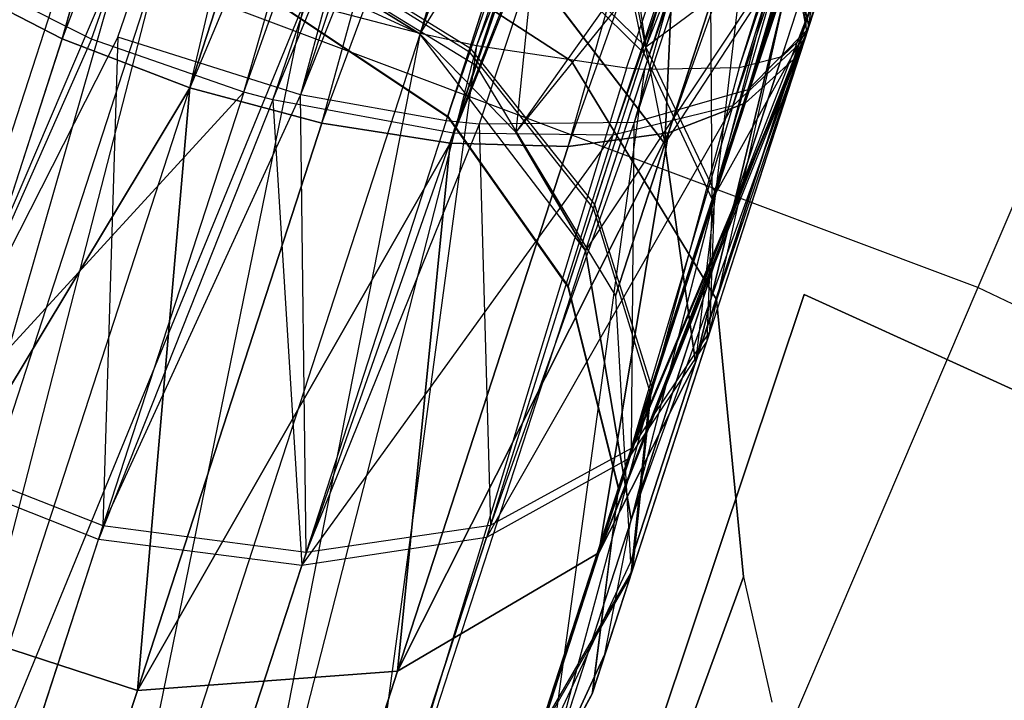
# Model space of a CAD drawing. Extents: x 0.3 to 7.1, y -3.38 to 3.38.
# Tile 478 of 604: x 4.15 to 4.33, y 1.39 to 1.51. Entities that reach past the tile are written whole.
import ezdxf

# ---------------------------------------------------------------- set-up
doc = ezdxf.new("R2010")
doc.units = 0
doc.header["$LTSCALE"] = 2.54
doc.layers.get('0').update_dxf_attribs({"linetype": 'CONTINUOUS'})

# ---------------------------------------------------------------- blocks, each defined once
blk = doc.blocks.new('SINGLES_AVVSTL_STL')
at = {"color": 0}
for p, q in [((4.2881, 1.50014, 20.53625), (4.4652, 2.06385, 20.84582)), ((4.2881, 1.50014, 20.53625), (4.4652, 2.06385, 20.84582)), ((4.29038, 1.5048, 20.16352), (4.4652, 2.06385, 19.84305)), ((4.29038, 1.5048, 20.16352), (4.4652, 2.06385, 19.84305)), ((4.29038, 1.5048, 20.52535), (4.4652, 2.06385, 20.84582)), ((4.29038, 1.5048, 20.52535), (4.4652, 2.06385, 20.84582)), ((4.29069, 1.50588, 54.54262), (4.45857, 2.03955, 54.23493)), ((4.29069, 1.50588, 54.54262), (4.45857, 2.03955, 54.23493)), ((4.15973, 1.50373, 20.07569), (4.30838, 2.03419, 19.74558)), ((4.15973, 1.50373, 20.07569), (4.30838, 2.03419, 19.74558)), ((4.30838, 2.03419, 20.94329), (4.15973, 1.50373, 20.61318)), ((4.30838, 2.03419, 20.94329), (4.15973, 1.50373, 20.61318)), ((4.18211, 1.49516, 20.07306), (4.30838, 2.03419, 19.74558)), ((4.18211, 1.49516, 20.07306), (4.30838, 2.03419, 19.74558)), ((4.26607, 1.48724, 20.57673), (4.46161, 2.03413, 20.88316)), ((4.26607, 1.48724, 20.57673), (4.46161, 2.03413, 20.88316)), ((4.27953, 1.49243, 20.13144), (4.46161, 2.03413, 19.8057)), ((4.27953, 1.49243, 20.13144), (4.46161, 2.03413, 19.8057)), ((4.27953, 1.49243, 20.55742), (4.46161, 2.03413, 20.88316)), ((4.27953, 1.49243, 20.55742), (4.46161, 2.03413, 20.88316)), ((4.2881, 1.50014, 20.15262), (4.46161, 2.03413, 19.8057)), ((4.2881, 1.50014, 20.15262), (4.46161, 2.03413, 19.8057)), ((4.2881, 1.50014, 20.53625), (4.46161, 2.03413, 20.88316)), ((4.2881, 1.50014, 20.53625), (4.46161, 2.03413, 20.88316)), ((4.29038, 1.5048, 20.16352), (4.46161, 2.03413, 19.8057)), ((4.29038, 1.5048, 20.16352), (4.46161, 2.03413, 19.8057)), ((4.45714, 2.0278, 55.27783), (4.28003, 1.49478, 54.94406)), ((4.45714, 2.0278, 55.27783), (4.28003, 1.49478, 54.94406)), ((4.45306, 2.0226, 61.13322), (4.29038, 1.5048, 61.42473)), ((4.45306, 2.0226, 61.13322), (4.29038, 1.5048, 61.42473)), ((4.29038, 1.5048, 54.54008), (4.45755, 2.01928, 54.2095)), ((4.29038, 1.5048, 54.54008), (4.45755, 2.01928, 54.2095)), ((4.29069, 1.50588, 54.54262), (4.45755, 2.01928, 54.2095)), ((4.29069, 1.50588, 54.54262), (4.45755, 2.01928, 54.2095)), ((4.16949, 1.50404, 55.00151), (4.34303, 2.01593, 55.337)), ((4.16949, 1.50404, 55.00151), (4.34303, 2.01593, 55.337)), ((4.34303, 2.01593, 55.337), (4.2015, 1.49393, 55.00088)), ((4.34303, 2.01593, 55.337), (4.2015, 1.49393, 55.00088)), ((4.44053, 2.01497, 55.29987), (4.28003, 1.49478, 54.94406)), ((4.44053, 2.01497, 55.29987), (4.28003, 1.49478, 54.94406)), ((4.35039, 2.01309, 20.95229), (4.15973, 1.50373, 20.61318)), ((4.35039, 2.01309, 20.95229), (4.15973, 1.50373, 20.61318)), ((4.35039, 2.01309, 19.73658), (4.18211, 1.49516, 20.07306)), ((4.35039, 2.01309, 19.73658), (4.18211, 1.49516, 20.07306)), ((4.18211, 1.49516, 20.61581), (4.35039, 2.01309, 20.95229)), ((4.18211, 1.49516, 20.61581), (4.35039, 2.01309, 20.95229)), ((4.20525, 1.48894, 20.07569), (4.35039, 2.01309, 19.73658)), ((4.20525, 1.48894, 20.07569), (4.35039, 2.01309, 19.73658)), ((4.22781, 1.48544, 20.60545), (4.43691, 2.01306, 20.91834)), ((4.22781, 1.48544, 20.60545), (4.43691, 2.01306, 20.91834)), ((4.24849, 1.48487, 20.09581), (4.43691, 2.01306, 19.77053)), ((4.24849, 1.48487, 20.09581), (4.43691, 2.01306, 19.77053)), ((4.24849, 1.48487, 20.59306), (4.43691, 2.01306, 20.91834)), ((4.24849, 1.48487, 20.59306), (4.43691, 2.01306, 20.91834)), ((4.26607, 1.48724, 20.11213), (4.43691, 2.01306, 19.77053)), ((4.26607, 1.48724, 20.11213), (4.43691, 2.01306, 19.77053)), ((4.43691, 2.01306, 20.91834), (4.26607, 1.48724, 20.57673)), ((4.43691, 2.01306, 20.91834), (4.26607, 1.48724, 20.57673)), ((4.27953, 1.49243, 20.13144), (4.43691, 2.01306, 19.77053)), ((4.27953, 1.49243, 20.13144), (4.43691, 2.01306, 19.77053)), ((4.43188, 2.01124, 55.30776), (4.26007, 1.48906, 54.97045)), ((4.43188, 2.01124, 55.30776), (4.26007, 1.48906, 54.97045)), ((4.43188, 2.01124, 55.30776), (4.28003, 1.49478, 54.94406)), ((4.43188, 2.01124, 55.30776), (4.28003, 1.49478, 54.94406)), ((4.3732, 2.00772, 55.33508), (4.2015, 1.49393, 55.00088)), ((4.3732, 2.00772, 55.33508), (4.2015, 1.49393, 55.00088)), ((4.40523, 2.00596, 55.32462), (4.2015, 1.49393, 55.00088)), ((4.40523, 2.00596, 55.32462), (4.2015, 1.49393, 55.00088)), ((4.22708, 1.48933, 54.99293), (4.40523, 2.00596, 55.32462)), ((4.22708, 1.48933, 54.99293), (4.40523, 2.00596, 55.32462)), ((4.40523, 2.00596, 55.32462), (4.23287, 1.48875, 54.99012)), ((4.40523, 2.00596, 55.32462), (4.23287, 1.48875, 54.99012)), ((4.40523, 2.00596, 55.32462), (4.26007, 1.48906, 54.97045)), ((4.40523, 2.00596, 55.32462), (4.26007, 1.48906, 54.97045)), ((4.45007, 2.00605, 54.19018), (4.27738, 1.49197, 54.50336)), ((4.45007, 2.00605, 54.19018), (4.27738, 1.49197, 54.50336)), ((4.29, 1.50375, 54.53752), (4.45007, 2.00605, 54.19018)), ((4.29, 1.50375, 54.53752), (4.45007, 2.00605, 54.19018)), ((4.29038, 1.5048, 54.54008), (4.45007, 2.00605, 54.19018)), ((4.29038, 1.5048, 54.54008), (4.45007, 2.00605, 54.19018)), ((4.39678, 2.00547, 20.94329), (4.18211, 1.49516, 20.61581)), ((4.39678, 2.00547, 20.94329), (4.18211, 1.49516, 20.61581)), ((4.20525, 1.48894, 20.07569), (4.39678, 2.00547, 19.74558)), ((4.20525, 1.48894, 20.07569), (4.39678, 2.00547, 19.74558)), ((4.20525, 1.48894, 20.61318), (4.39678, 2.00547, 20.94329)), ((4.20525, 1.48894, 20.61318), (4.39678, 2.00547, 20.94329)), ((4.22781, 1.48544, 20.08342), (4.39678, 2.00547, 19.74558)), ((4.22781, 1.48544, 20.08342), (4.39678, 2.00547, 19.74558)), ((4.22781, 1.48544, 20.60545), (4.39678, 2.00547, 20.94329)), ((4.22781, 1.48544, 20.60545), (4.39678, 2.00547, 20.94329)), ((4.24849, 1.48487, 20.09581), (4.39678, 2.00547, 19.74558)), ((4.24849, 1.48487, 20.09581), (4.39678, 2.00547, 19.74558)), ((4.29038, 1.5048, 61.42473), (4.4521, 2.0025, 61.10764)), ((4.29038, 1.5048, 61.42473), (4.4521, 2.0025, 61.10764)), ((4.16484, 1.50368, 54.45034), (4.33614, 1.99474, 54.13054)), ((4.16484, 1.50368, 54.45034), (4.33614, 1.99474, 54.13054)), ((4.19156, 1.4944, 54.44905), (4.33614, 1.99474, 54.13054)), ((4.19156, 1.4944, 54.44905), (4.33614, 1.99474, 54.13054)), ((4.2563, 1.48682, 54.47771), (4.43353, 1.99342, 54.16797)), ((4.2563, 1.48682, 54.47771), (4.43353, 1.99342, 54.16797)), ((4.27738, 1.49197, 54.50336), (4.43353, 1.99342, 54.16797)), ((4.27738, 1.49197, 54.50336), (4.43353, 1.99342, 54.16797)), ((4.22834, 1.48718, 54.45911), (4.4249, 1.98977, 54.16001)), ((4.22834, 1.48718, 54.45911), (4.4249, 1.98977, 54.16001)), ((4.2563, 1.48682, 54.47771), (4.4249, 1.98977, 54.16001)), ((4.2563, 1.48682, 54.47771), (4.4249, 1.98977, 54.16001)), ((4.27849, 1.49866, 61.38237), (4.44467, 1.98941, 61.0882)), ((4.27849, 1.49866, 61.38237), (4.44467, 1.98941, 61.0882)), ((4.28597, 1.5006, 61.40081), (4.44467, 1.98941, 61.0882)), ((4.28597, 1.5006, 61.40081), (4.44467, 1.98941, 61.0882)), ((4.19156, 1.4944, 54.44905), (4.36631, 1.98651, 54.13249)), ((4.19156, 1.4944, 54.44905), (4.36631, 1.98651, 54.13249)), ((4.19666, 1.49301, 54.44963), (4.36631, 1.98651, 54.13249)), ((4.19666, 1.49301, 54.44963), (4.36631, 1.98651, 54.13249)), ((4.19666, 1.49301, 54.44963), (4.39831, 1.98465, 54.14302)), ((4.19666, 1.49301, 54.44963), (4.39831, 1.98465, 54.14302)), ((4.22834, 1.48718, 54.45911), (4.39831, 1.98465, 54.14302)), ((4.22834, 1.48718, 54.45911), (4.39831, 1.98465, 54.14302)), ((4.26186, 1.49837, 61.35842), (4.42818, 1.97695, 61.06586)), ((4.26186, 1.49837, 61.35842), (4.42818, 1.97695, 61.06586)), ((4.27849, 1.49866, 61.38237), (4.42818, 1.97695, 61.06586)), ((4.27849, 1.49866, 61.38237), (4.42818, 1.97695, 61.06586)), ((4.41957, 1.97336, 61.05786), (4.2324, 1.50253, 61.3357)), ((4.41957, 1.97336, 61.05786), (4.2324, 1.50253, 61.3357)), ((4.25874, 1.49861, 61.35514), (4.41957, 1.97336, 61.05786)), ((4.25874, 1.49861, 61.35514), (4.41957, 1.97336, 61.05786)), ((4.26186, 1.49837, 61.35842), (4.41957, 1.97336, 61.05786)), ((4.26186, 1.49837, 61.35842), (4.41957, 1.97336, 61.05786)), ((4.36104, 1.97029, 61.03018), (4.2225, 1.50467, 61.33123)), ((4.36104, 1.97029, 61.03018), (4.2225, 1.50467, 61.33123)), ((4.39301, 1.96836, 61.04077), (4.2225, 1.50467, 61.33123)), ((4.39301, 1.96836, 61.04077), (4.2225, 1.50467, 61.33123)), ((4.39301, 1.96836, 61.04077), (4.2324, 1.50253, 61.3357)), ((4.39301, 1.96836, 61.04077), (4.2324, 1.50253, 61.3357)), ((4.37821, 1.77511, 55.06371), (4.28003, 1.49478, 54.94406)), ((4.37821, 1.77511, 55.06371), (4.28003, 1.49478, 54.94406)), ((4.29058, 1.5055, 54.91328), (4.37821, 1.77511, 55.06371)), ((4.29058, 1.5055, 54.91328), (4.37821, 1.77511, 55.06371)), ((4.29092, 1.50645, 54.91094), (4.37821, 1.77511, 55.06371)), ((4.29092, 1.50645, 54.91094), (4.37821, 1.77511, 55.06371)), ((4.38198, 1.60422, 4.98093), (4.32038, 1.4601, 5.1494)), ((4.38198, 1.60422, 4.98093), (4.32038, 1.4601, 5.1494)), ((4.25114, 1.55725, 20.44525), (4.26544, 1.48532, 20.43428)), ((4.25114, 1.55725, 20.44525), (4.26544, 1.48532, 20.43428)), ((4.25047, 1.55529, 54.62116), (4.26179, 1.50125, 54.62593)), ((4.25047, 1.55529, 54.62116), (4.26179, 1.50125, 54.62593)), ((4.25427, 1.55463, 54.83162), (4.26214, 1.50233, 54.82537)), ((4.25427, 1.55463, 54.83162), (4.26214, 1.50233, 54.82537)), ((4.23549, 1.54465, 61.51822), (4.22246, 1.50459, 61.51823)), ((4.23549, 1.54465, 61.51822), (4.22246, 1.50459, 61.51823)), ((4.26544, 1.48532, 20.25459), (4.26821, 1.54556, 20.23123)), ((4.26544, 1.48532, 20.25459), (4.26821, 1.54556, 20.23123)), ((4.26821, 1.54556, 20.45764), (4.26544, 1.48532, 20.43428)), ((4.26821, 1.54556, 20.45764), (4.26544, 1.48532, 20.43428)), ((4.24475, 1.54058, 61.51375), (4.22246, 1.50459, 61.51823)), ((4.24475, 1.54058, 61.51375), (4.22246, 1.50459, 61.51823)), ((4.24475, 1.54058, 61.51375), (4.23929, 1.48734, 61.50702)), ((4.24475, 1.54058, 61.51375), (4.23929, 1.48734, 61.50702)), ((4.27333, 1.53924, 54.60251), (4.26179, 1.50125, 54.62593)), ((4.27333, 1.53924, 54.60251), (4.26179, 1.50125, 54.62593)), ((4.27613, 1.53851, 54.85134), (4.26214, 1.50233, 54.82537)), ((4.27613, 1.53851, 54.85134), (4.26214, 1.50233, 54.82537)), ((4.27378, 1.47556, 54.60255), (4.27333, 1.53924, 54.60251)), ((4.27378, 1.47556, 54.60255), (4.27333, 1.53924, 54.60251)), ((4.26544, 1.48532, 20.25459), (4.28103, 1.53331, 20.2149)), ((4.26544, 1.48532, 20.25459), (4.28103, 1.53331, 20.2149)), ((4.28103, 1.53331, 20.47396), (4.26544, 1.48532, 20.43428)), ((4.28103, 1.53331, 20.47396), (4.26544, 1.48532, 20.43428)), ((4.28103, 1.53331, 20.47396), (4.27081, 1.44693, 20.46236)), ((4.28103, 1.53331, 20.47396), (4.27081, 1.44693, 20.46236)), ((4.26841, 1.52832, 61.49429), (4.23929, 1.48734, 61.50702)), ((4.26841, 1.52832, 61.49429), (4.23929, 1.48734, 61.50702)), ((4.208, 1.52649, 61.72336), (4.24906, 1.49984, 61.72336)), ((4.24906, 1.49984, 61.52336), (4.208, 1.52649, 61.52336)), ((4.24906, 1.49984, 61.52336), (4.208, 1.52649, 61.52336)), ((4.208, 1.52649, 61.72336), (4.24906, 1.49984, 61.72336)), ((4.27106, 1.52669, 61.49102), (4.23929, 1.48734, 61.50702)), ((4.27106, 1.52669, 61.49102), (4.23929, 1.48734, 61.50702)), ((4.27106, 1.52669, 61.49102), (4.25152, 1.46656, 61.49103)), ((4.27106, 1.52669, 61.49102), (4.25152, 1.46656, 61.49103)), ((4.22246, 1.50459, 61.75081), (4.17905, 1.52476, 61.75081)), ((4.22246, 1.50459, 61.75081), (4.17905, 1.52476, 61.75081)), ((4.19151, 1.52411, 20.32202), (4.23226, 1.49913, 20.31945)), ((4.19151, 1.52411, 20.36685), (4.23226, 1.49913, 20.36942)), ((4.19151, 1.52411, 20.32202), (4.23226, 1.49913, 20.31945)), ((4.19151, 1.52411, 20.36685), (4.23226, 1.49913, 20.36942)), ((4.23104, 1.50152, 54.67275), (4.23844, 1.52429, 54.6425)), ((4.23104, 1.50152, 54.67275), (4.23844, 1.52429, 54.6425)), ((4.23873, 1.52519, 54.80864), (4.23124, 1.50213, 54.77874)), ((4.23873, 1.52519, 54.80864), (4.23124, 1.50213, 54.77874)), ((4.23844, 1.52429, 54.6425), (4.26179, 1.50125, 54.62593)), ((4.23844, 1.52429, 54.6425), (4.26179, 1.50125, 54.62593)), ((4.26214, 1.50233, 54.82537), (4.23873, 1.52519, 54.80864)), ((4.26214, 1.50233, 54.82537), (4.23873, 1.52519, 54.80864)), ((4.26214, 1.50233, 54.82537), (4.28895, 1.52225, 54.8778)), ((4.26214, 1.50233, 54.82537), (4.28895, 1.52225, 54.8778)), ((4.27332, 1.45229, 54.87628), (4.28895, 1.52225, 54.8778)), ((4.27332, 1.45229, 54.87628), (4.28895, 1.52225, 54.8778)), ((4.28739, 1.52278, 54.57681), (4.27378, 1.47556, 54.60255)), ((4.28739, 1.52278, 54.57681), (4.27378, 1.47556, 54.60255)), ((4.27421, 1.47689, 54.84898), (4.28895, 1.52225, 54.8778)), ((4.27421, 1.47689, 54.84898), (4.28895, 1.52225, 54.8778)), ((4.28739, 1.52278, 54.57681), (4.29069, 1.50588, 54.54262)), ((4.28739, 1.52278, 54.57681), (4.29069, 1.50588, 54.54262)), ((4.17068, 1.52037, 61.32648), (4.09722, 1.34866, 61.33122)), ((4.17068, 1.52037, 61.32648), (4.09722, 1.34866, 61.33122)), ((4.17068, 1.52037, 61.32648), (4.1177, 1.33594, 61.32545)), ((4.17068, 1.52037, 61.32648), (4.1177, 1.33594, 61.32545)), ((4.20016, 1.52086, 54.67753), (4.23104, 1.50152, 54.67275)), ((4.20016, 1.52086, 54.67753), (4.23104, 1.50152, 54.67275)), ((4.20034, 1.52142, 54.77386), (4.23124, 1.50213, 54.77874)), ((4.20034, 1.52142, 54.77386), (4.23124, 1.50213, 54.77874)), ((4.26544, 1.48532, 20.25459), (4.28888, 1.52119, 20.1956)), ((4.26544, 1.48532, 20.25459), (4.28888, 1.52119, 20.1956)), ((4.27081, 1.44693, 20.22652), (4.28888, 1.52119, 20.1956)), ((4.27081, 1.44693, 20.22652), (4.28888, 1.52119, 20.1956)), ((4.28888, 1.52119, 20.49327), (4.27081, 1.44693, 20.46236)), ((4.28888, 1.52119, 20.49327), (4.27081, 1.44693, 20.46236)), ((4.29038, 1.5048, 20.16352), (4.28888, 1.52119, 20.1956)), ((4.29038, 1.5048, 20.16352), (4.28888, 1.52119, 20.1956)), ((4.23226, 1.49913, 20.31945), (4.23901, 1.5199, 20.27451)), ((4.23226, 1.49913, 20.31945), (4.23901, 1.5199, 20.27451)), ((4.23901, 1.5199, 20.41436), (4.23226, 1.49913, 20.36942)), ((4.23901, 1.5199, 20.41436), (4.23226, 1.49913, 20.36942)), ((4.23901, 1.5199, 20.27451), (4.26544, 1.48532, 20.25459)), ((4.26544, 1.48532, 20.43428), (4.23901, 1.5199, 20.41436)), ((4.23901, 1.5199, 20.27451), (4.26544, 1.48532, 20.25459)), ((4.26544, 1.48532, 20.43428), (4.23901, 1.5199, 20.41436)), ((4.17689, 1.51811, 61.32545), (4.1177, 1.33594, 61.32545)), ((4.17689, 1.51811, 61.32545), (4.1177, 1.33594, 61.32545)), ((4.17689, 1.51811, 61.32545), (4.12894, 1.33152, 61.32472)), ((4.17689, 1.51811, 61.32545), (4.12894, 1.33152, 61.32472)), ((4.16484, 1.50368, 54.45034), (4.13646, 1.51799, 54.46114)), ((4.16484, 1.50368, 54.45034), (4.13646, 1.51799, 54.46114)), ((4.20198, 1.51731, 61.52399), (4.22246, 1.50459, 61.51823)), ((4.22246, 1.50459, 61.75081), (4.20198, 1.51731, 61.52399)), ((4.22246, 1.50459, 61.75081), (4.20198, 1.51731, 61.52399)), ((4.20198, 1.51731, 61.52399), (4.22246, 1.50459, 61.51823)), ((4.28464, 1.51646, 61.46633), (4.25152, 1.46656, 61.49103)), ((4.28464, 1.51646, 61.46633), (4.25152, 1.46656, 61.49103)), ((4.28464, 1.51646, 61.46633), (4.25957, 1.41938, 61.44865)), ((4.28464, 1.51646, 61.46633), (4.25957, 1.41938, 61.44865)), ((4.13942, 1.51417, 20.08342), (4.15973, 1.50373, 20.07569)), ((4.15973, 1.50373, 20.61318), (4.13942, 1.51417, 20.60545)), ((4.13942, 1.51417, 20.08342), (4.15973, 1.50373, 20.07569)), ((4.15973, 1.50373, 20.61318), (4.13942, 1.51417, 20.60545)), ((4.18698, 1.51017, 5.1494), (4.13447, 1.34857, 5.30457)), ((4.18698, 1.51017, 5.1494), (4.13447, 1.34857, 5.30457)), ((4.32038, 1.4601, 5.1494), (4.18698, 1.51017, 5.1494)), ((4.32038, 1.4601, 5.1494), (4.18698, 1.51017, 5.1494)), ((4.19677, 1.51043, 54.71069), (4.22731, 1.49005, 54.70923)), ((4.19677, 1.51043, 54.71069), (4.22731, 1.49005, 54.70923)), ((4.19681, 1.51057, 54.74056), (4.22736, 1.49019, 54.7421)), ((4.19681, 1.51057, 54.74056), (4.22736, 1.49019, 54.7421)), ((4.28928, 1.51079, 61.44863), (4.25957, 1.41938, 61.44865)), ((4.28928, 1.51079, 61.44863), (4.25957, 1.41938, 61.44865)), ((4.28928, 1.51079, 61.44863), (4.29038, 1.5048, 61.42473)), ((4.28928, 1.51079, 61.44863), (4.29038, 1.5048, 61.42473)), ((4.20209, 1.51, 61.32577), (4.12894, 1.33152, 61.32472)), ((4.20209, 1.51, 61.32577), (4.12894, 1.33152, 61.32472)), ((4.15782, 1.50899, 54.99902), (4.13272, 1.43173, 54.94895)), ((4.15782, 1.50899, 54.99902), (4.13272, 1.43173, 54.94895)), ((4.20209, 1.51, 61.32577), (4.16467, 1.32674, 61.33122)), ((4.20209, 1.51, 61.32577), (4.16467, 1.32674, 61.33122)), ((4.2225, 1.50467, 61.33123), (4.20209, 1.51, 61.32577)), ((4.2225, 1.50467, 61.33123), (4.20209, 1.51, 61.32577)), ((4.29128, 1.50992, 20.51445), (4.25389, 1.41353, 20.49216)), ((4.29128, 1.50992, 20.51445), (4.25389, 1.41353, 20.49216)), ((4.29128, 1.50992, 20.51445), (4.27081, 1.44693, 20.46236)), ((4.29128, 1.50992, 20.51445), (4.27081, 1.44693, 20.46236)), ((4.29128, 1.50992, 20.51445), (4.29038, 1.5048, 20.52535)), ((4.29128, 1.50992, 20.51445), (4.29038, 1.5048, 20.52535)), ((4.2912, 1.50743, 54.90861), (4.27332, 1.45229, 54.87628)), ((4.2912, 1.50743, 54.90861), (4.27332, 1.45229, 54.87628)), ((4.29058, 1.5055, 54.91328), (4.25959, 1.43188, 54.90357)), ((4.29058, 1.5055, 54.91328), (4.25959, 1.43188, 54.90357)), ((4.29069, 1.50588, 54.54262), (4.2728, 1.45067, 54.57553)), ((4.29069, 1.50588, 54.54262), (4.2728, 1.45067, 54.57553)), ((4.29092, 1.50645, 54.91094), (4.27332, 1.45229, 54.87628)), ((4.29092, 1.50645, 54.91094), (4.27332, 1.45229, 54.87628)), ((4.29058, 1.5055, 54.91328), (4.27332, 1.45229, 54.87628)), ((4.29058, 1.5055, 54.91328), (4.27332, 1.45229, 54.87628)), ((4.29069, 1.50588, 54.54262), (4.27378, 1.47556, 54.60255)), ((4.29069, 1.50588, 54.54262), (4.27378, 1.47556, 54.60255)), ((4.29058, 1.5055, 54.91328), (4.28003, 1.49478, 54.94406)), ((4.29058, 1.5055, 54.91328), (4.28003, 1.49478, 54.94406)), ((4.12738, 1.40417, 20.15803), (4.15973, 1.50373, 20.07569)), ((4.12738, 1.40417, 20.15803), (4.15973, 1.50373, 20.07569)), ((4.15973, 1.50373, 20.61318), (4.12738, 1.40417, 20.53083)), ((4.15973, 1.50373, 20.61318), (4.12738, 1.40417, 20.53083)), ((4.16484, 1.50368, 54.45034), (4.13194, 1.42934, 54.50357)), ((4.16484, 1.50368, 54.45034), (4.13194, 1.42934, 54.50357)), ((4.16949, 1.50404, 55.00151), (4.13272, 1.43173, 54.94895)), ((4.16949, 1.50404, 55.00151), (4.13272, 1.43173, 54.94895)), ((4.15973, 1.50373, 20.07569), (4.18211, 1.49516, 20.07306)), ((4.18211, 1.49516, 20.61581), (4.15973, 1.50373, 20.61318)), ((4.15973, 1.50373, 20.07569), (4.18211, 1.49516, 20.07306)), ((4.18211, 1.49516, 20.61581), (4.15973, 1.50373, 20.61318)), ((4.2225, 1.50467, 61.33123), (4.16467, 1.32674, 61.33122)), ((4.2225, 1.50467, 61.33123), (4.16467, 1.32674, 61.33122)), ((4.19156, 1.4944, 54.44905), (4.16484, 1.50368, 54.45034)), ((4.19156, 1.4944, 54.44905), (4.16484, 1.50368, 54.45034)), ((4.16949, 1.50404, 55.00151), (4.16684, 1.41831, 54.95151)), ((4.16949, 1.50404, 55.00151), (4.16684, 1.41831, 54.95151)), ((4.2015, 1.49393, 55.00088), (4.16949, 1.50404, 55.00151)), ((4.2015, 1.49393, 55.00088), (4.16949, 1.50404, 55.00151)), ((4.2225, 1.50467, 61.33123), (4.18843, 1.3308, 61.34243)), ((4.2225, 1.50467, 61.33123), (4.18843, 1.3308, 61.34243)), ((4.25152, 1.46656, 61.75081), (4.22246, 1.50459, 61.75081)), ((4.22246, 1.50459, 61.51823), (4.23929, 1.48734, 61.50702)), ((4.22246, 1.50459, 61.75081), (4.22246, 1.50459, 61.51823)), ((4.22246, 1.50459, 61.75081), (4.22246, 1.50459, 61.51823)), ((4.22246, 1.50459, 61.75081), (4.23929, 1.48734, 61.50702)), ((4.22246, 1.50459, 61.51823), (4.23929, 1.48734, 61.50702)), ((4.22246, 1.50459, 61.75081), (4.23929, 1.48734, 61.50702)), ((4.25152, 1.46656, 61.75081), (4.22246, 1.50459, 61.75081)), ((4.2324, 1.50253, 61.3357), (4.2225, 1.50467, 61.33123)), ((4.2324, 1.50253, 61.3357), (4.2225, 1.50467, 61.33123)), ((4.29038, 1.5048, 20.52535), (4.25389, 1.41353, 20.49216)), ((4.29038, 1.5048, 20.52535), (4.25389, 1.41353, 20.49216)), ((4.29, 1.50375, 54.53752), (4.25897, 1.42996, 54.5485)), ((4.29, 1.50375, 54.53752), (4.25897, 1.42996, 54.5485)), ((4.29038, 1.5048, 61.42473), (4.25957, 1.41938, 61.44865)), ((4.29038, 1.5048, 61.42473), (4.25957, 1.41938, 61.44865)), ((4.27081, 1.44693, 20.22652), (4.29038, 1.5048, 20.16352)), ((4.27081, 1.44693, 20.22652), (4.29038, 1.5048, 20.16352)), ((4.29038, 1.5048, 54.54008), (4.2728, 1.45067, 54.57553)), ((4.29038, 1.5048, 54.54008), (4.2728, 1.45067, 54.57553)), ((4.29, 1.50375, 54.53752), (4.2728, 1.45067, 54.57553)), ((4.29, 1.50375, 54.53752), (4.2728, 1.45067, 54.57553)), ((4.29, 1.50375, 54.53752), (4.27738, 1.49197, 54.50336)), ((4.29, 1.50375, 54.53752), (4.27738, 1.49197, 54.50336)), ((4.29038, 1.5048, 61.42473), (4.28597, 1.5006, 61.40081)), ((4.29038, 1.5048, 61.42473), (4.28597, 1.5006, 61.40081)), ((4.2881, 1.50014, 20.15262), (4.29038, 1.5048, 20.16352)), ((4.29038, 1.5048, 20.52535), (4.2881, 1.50014, 20.53625)), ((4.2881, 1.50014, 20.15262), (4.29038, 1.5048, 20.16352)), ((4.29038, 1.5048, 20.52535), (4.2881, 1.50014, 20.53625)), ((4.29038, 1.5048, 54.54008), (4.29, 1.50375, 54.53752)), ((4.29038, 1.5048, 54.54008), (4.29, 1.50375, 54.53752)), ((4.2324, 1.50253, 61.3357), (4.18843, 1.3308, 61.34243)), ((4.2324, 1.50253, 61.3357), (4.18843, 1.3308, 61.34243)), ((4.2324, 1.50253, 61.3357), (4.21053, 1.34043, 61.35841)), ((4.2324, 1.50253, 61.3357), (4.21053, 1.34043, 61.35841)), ((4.22731, 1.49005, 54.70923), (4.23104, 1.50152, 54.67275)), ((4.22731, 1.49005, 54.70923), (4.23104, 1.50152, 54.67275)), ((4.23124, 1.50213, 54.77874), (4.22736, 1.49019, 54.7421)), ((4.23124, 1.50213, 54.77874), (4.22736, 1.49019, 54.7421)), ((4.23104, 1.50152, 54.67275), (4.25291, 1.47391, 54.66225)), ((4.23104, 1.50152, 54.67275), (4.25291, 1.47391, 54.66225)), ((4.23124, 1.50213, 54.77874), (4.25314, 1.47465, 54.78948)), ((4.23124, 1.50213, 54.77874), (4.25314, 1.47465, 54.78948)), ((4.25874, 1.49861, 61.35514), (4.2324, 1.50253, 61.3357)), ((4.25874, 1.49861, 61.35514), (4.2324, 1.50253, 61.3357)), ((4.26214, 1.50233, 54.82537), (4.25314, 1.47465, 54.78948)), ((4.26214, 1.50233, 54.82537), (4.25314, 1.47465, 54.78948)), ((4.27421, 1.47689, 54.84898), (4.26214, 1.50233, 54.82537)), ((4.27421, 1.47689, 54.84898), (4.26214, 1.50233, 54.82537)), ((4.28597, 1.5006, 61.40081), (4.24478, 1.37386, 61.40079)), ((4.28597, 1.5006, 61.40081), (4.24478, 1.37386, 61.40079)), ((4.24906, 1.49984, 61.72336), (4.2745, 1.45801, 61.72336)), ((4.2745, 1.45801, 61.52336), (4.24906, 1.49984, 61.52336)), ((4.24906, 1.49984, 61.52336), (4.24906, 1.49984, 61.72336)), ((4.24906, 1.49984, 61.52336), (4.24906, 1.49984, 61.72336)), ((4.2745, 1.45801, 61.52336), (4.24906, 1.49984, 61.52336)), ((4.24906, 1.49984, 61.72336), (4.2745, 1.45801, 61.72336)), ((4.25291, 1.47391, 54.66225), (4.26179, 1.50125, 54.62593)), ((4.25291, 1.47391, 54.66225), (4.26179, 1.50125, 54.62593)), ((4.25389, 1.41353, 20.1967), (4.2881, 1.50014, 20.15262)), ((4.25389, 1.41353, 20.1967), (4.2881, 1.50014, 20.15262)), ((4.2881, 1.50014, 20.53625), (4.25389, 1.41353, 20.49216)), ((4.2881, 1.50014, 20.53625), (4.25389, 1.41353, 20.49216)), ((4.28597, 1.5006, 61.40081), (4.25957, 1.41938, 61.44865)), ((4.28597, 1.5006, 61.40081), (4.25957, 1.41938, 61.44865)), ((4.26179, 1.50125, 54.62593), (4.27378, 1.47556, 54.60255)), ((4.26179, 1.50125, 54.62593), (4.27378, 1.47556, 54.60255)), ((4.27081, 1.44693, 20.22652), (4.2881, 1.50014, 20.15262)), ((4.27081, 1.44693, 20.22652), (4.2881, 1.50014, 20.15262)), ((4.28597, 1.5006, 61.40081), (4.27849, 1.49866, 61.38237)), ((4.28597, 1.5006, 61.40081), (4.27849, 1.49866, 61.38237)), ((4.27953, 1.49243, 20.13144), (4.2881, 1.50014, 20.15262)), ((4.2881, 1.50014, 20.53625), (4.27953, 1.49243, 20.55742)), ((4.27953, 1.49243, 20.13144), (4.2881, 1.50014, 20.15262)), ((4.2881, 1.50014, 20.53625), (4.27953, 1.49243, 20.55742)), ((4.25874, 1.49861, 61.35514), (4.21053, 1.34043, 61.35841)), ((4.25874, 1.49861, 61.35514), (4.21053, 1.34043, 61.35841)), ((4.21053, 1.34043, 61.35841), (4.26186, 1.49837, 61.35842)), ((4.21053, 1.34043, 61.35841), (4.26186, 1.49837, 61.35842)), ((4.23226, 1.49913, 20.31945), (4.25677, 1.45864, 20.31234)), ((4.23226, 1.49913, 20.36942), (4.23226, 1.49913, 20.31945)), ((4.23226, 1.49913, 20.36942), (4.23226, 1.49913, 20.31945)), ((4.23226, 1.49913, 20.36942), (4.25677, 1.45864, 20.37653)), ((4.23226, 1.49913, 20.31945), (4.25677, 1.45864, 20.31234)), ((4.23226, 1.49913, 20.36942), (4.25677, 1.45864, 20.37653)), ((4.27849, 1.49866, 61.38237), (4.24478, 1.37386, 61.40079)), ((4.27849, 1.49866, 61.38237), (4.24478, 1.37386, 61.40079)), ((4.26186, 1.49837, 61.35842), (4.24478, 1.37386, 61.40079)), ((4.26186, 1.49837, 61.35842), (4.24478, 1.37386, 61.40079)), ((4.26186, 1.49837, 61.35842), (4.25874, 1.49861, 61.35514)), ((4.26186, 1.49837, 61.35842), (4.25874, 1.49861, 61.35514)), ((4.27849, 1.49866, 61.38237), (4.26186, 1.49837, 61.35842)), ((4.27849, 1.49866, 61.38237), (4.26186, 1.49837, 61.35842)), ((4.12738, 1.40417, 20.15803), (4.18211, 1.49516, 20.07306)), ((4.12738, 1.40417, 20.15803), (4.18211, 1.49516, 20.07306)), ((4.18211, 1.49516, 20.61581), (4.12738, 1.40417, 20.53083)), ((4.18211, 1.49516, 20.61581), (4.12738, 1.40417, 20.53083)), ((4.1729, 1.38938, 20.15803), (4.18211, 1.49516, 20.07306)), ((4.1729, 1.38938, 20.15803), (4.18211, 1.49516, 20.07306)), ((4.18211, 1.49516, 20.61581), (4.1729, 1.38938, 20.53083)), ((4.18211, 1.49516, 20.61581), (4.1729, 1.38938, 20.53083)), ((4.18211, 1.49516, 20.07306), (4.20525, 1.48894, 20.07569)), ((4.20525, 1.48894, 20.61318), (4.18211, 1.49516, 20.61581)), ((4.18211, 1.49516, 20.07306), (4.20525, 1.48894, 20.07569)), ((4.20525, 1.48894, 20.61318), (4.18211, 1.49516, 20.61581)), ((4.28003, 1.49478, 54.94406), (4.25959, 1.43188, 54.90357)), ((4.28003, 1.49478, 54.94406), (4.25959, 1.43188, 54.90357)), ((4.28003, 1.49478, 54.94406), (4.26007, 1.48906, 54.97045)), ((4.28003, 1.49478, 54.94406), (4.26007, 1.48906, 54.97045)), ((4.13194, 1.42934, 54.50357), (4.19156, 1.4944, 54.44905)), ((4.13194, 1.42934, 54.50357), (4.19156, 1.4944, 54.44905)), ((4.19156, 1.4944, 54.44905), (4.16605, 1.41589, 54.50104)), ((4.19156, 1.4944, 54.44905), (4.16605, 1.41589, 54.50104)), ((4.19666, 1.49301, 54.44963), (4.16605, 1.41589, 54.50104)), ((4.19666, 1.49301, 54.44963), (4.16605, 1.41589, 54.50104)), ((4.2015, 1.49393, 55.00088), (4.16684, 1.41831, 54.95151)), ((4.2015, 1.49393, 55.00088), (4.16684, 1.41831, 54.95151)), ((4.19666, 1.49301, 54.44963), (4.19156, 1.4944, 54.44905)), ((4.19666, 1.49301, 54.44963), (4.19156, 1.4944, 54.44905)), ((4.22834, 1.48718, 54.45911), (4.19666, 1.49301, 54.44963)), ((4.19666, 1.49301, 54.44963), (4.20173, 1.41131, 54.50856)), ((4.19666, 1.49301, 54.44963), (4.20173, 1.41131, 54.50856)), ((4.22834, 1.48718, 54.45911), (4.19666, 1.49301, 54.44963)), ((4.20249, 1.41366, 54.94391), (4.2015, 1.49393, 55.00088)), ((4.22708, 1.48933, 54.99293), (4.2015, 1.49393, 55.00088)), ((4.20249, 1.41366, 54.94391), (4.2015, 1.49393, 55.00088)), ((4.22708, 1.48933, 54.99293), (4.2015, 1.49393, 55.00088)), ((4.27738, 1.49197, 54.50336), (4.23416, 1.41622, 54.52513)), ((4.27738, 1.49197, 54.50336), (4.23416, 1.41622, 54.52513)), ((4.25389, 1.41353, 20.1967), (4.27953, 1.49243, 20.13144)), ((4.25389, 1.41353, 20.1967), (4.27953, 1.49243, 20.13144)), ((4.27953, 1.49243, 20.55742), (4.25389, 1.41353, 20.49216)), ((4.27953, 1.49243, 20.55742), (4.25389, 1.41353, 20.49216)), ((4.27738, 1.49197, 54.50336), (4.2563, 1.48682, 54.47771)), ((4.27738, 1.49197, 54.50336), (4.2563, 1.48682, 54.47771)), ((4.27738, 1.49197, 54.50336), (4.25897, 1.42996, 54.5485)), ((4.27738, 1.49197, 54.50336), (4.25897, 1.42996, 54.5485)), ((4.26607, 1.48724, 20.11213), (4.27953, 1.49243, 20.13144)), ((4.27953, 1.49243, 20.55742), (4.26607, 1.48724, 20.57673)), ((4.26607, 1.48724, 20.11213), (4.27953, 1.49243, 20.13144)), ((4.27953, 1.49243, 20.55742), (4.26607, 1.48724, 20.57673)), ((4.22708, 1.48933, 54.99293), (4.20249, 1.41366, 54.94391)), ((4.22708, 1.48933, 54.99293), (4.20249, 1.41366, 54.94391)), ((4.23287, 1.48875, 54.99012), (4.22708, 1.48933, 54.99293)), ((4.23287, 1.48875, 54.99012), (4.22708, 1.48933, 54.99293)), ((4.22736, 1.49019, 54.7421), (4.22731, 1.49005, 54.70923)), ((4.22736, 1.49019, 54.7421), (4.22731, 1.49005, 54.70923)), ((4.22731, 1.49005, 54.70923), (4.24843, 1.46014, 54.70604)), ((4.22731, 1.49005, 54.70923), (4.24843, 1.46014, 54.70604)), ((4.22736, 1.49019, 54.7421), (4.24849, 1.46032, 54.7455)), ((4.22736, 1.49019, 54.7421), (4.24849, 1.46032, 54.7455)), ((4.1729, 1.38938, 20.15803), (4.20525, 1.48894, 20.07569)), ((4.1729, 1.38938, 20.15803), (4.20525, 1.48894, 20.07569)), ((4.20525, 1.48894, 20.61318), (4.1729, 1.38938, 20.53083)), ((4.20525, 1.48894, 20.61318), (4.1729, 1.38938, 20.53083)), ((4.23287, 1.48875, 54.99012), (4.20249, 1.41366, 54.94391)), ((4.23287, 1.48875, 54.99012), (4.20249, 1.41366, 54.94391)), ((4.20525, 1.48894, 20.07569), (4.22781, 1.48544, 20.08342)), ((4.22781, 1.48544, 20.60545), (4.20525, 1.48894, 20.61318)), ((4.20525, 1.48894, 20.07569), (4.22781, 1.48544, 20.08342)), ((4.22781, 1.48544, 20.60545), (4.20525, 1.48894, 20.61318)), ((4.26007, 1.48906, 54.97045), (4.23287, 1.48875, 54.99012)), ((4.26007, 1.48906, 54.97045), (4.23287, 1.48875, 54.99012)), ((4.23287, 1.48875, 54.99012), (4.23487, 1.41839, 54.92718)), ((4.23287, 1.48875, 54.99012), (4.23487, 1.41839, 54.92718)), ((4.26007, 1.48906, 54.97045), (4.23487, 1.41839, 54.92718)), ((4.26007, 1.48906, 54.97045), (4.23487, 1.41839, 54.92718)), ((4.25959, 1.43188, 54.90357), (4.26007, 1.48906, 54.97045)), ((4.25959, 1.43188, 54.90357), (4.26007, 1.48906, 54.97045)), ((4.22834, 1.48718, 54.45911), (4.20173, 1.41131, 54.50856)), ((4.22834, 1.48718, 54.45911), (4.20173, 1.41131, 54.50856)), ((4.20173, 1.41131, 54.50856), (4.2563, 1.48682, 54.47771)), ((4.20173, 1.41131, 54.50856), (4.2563, 1.48682, 54.47771)), ((4.21856, 1.39276, 20.17199), (4.26607, 1.48724, 20.11213)), ((4.21856, 1.39276, 20.17199), (4.26607, 1.48724, 20.11213)), ((4.26607, 1.48724, 20.57673), (4.21856, 1.39276, 20.51688)), ((4.26607, 1.48724, 20.57673), (4.21856, 1.39276, 20.51688)), ((4.2563, 1.48682, 54.47771), (4.22834, 1.48718, 54.45911)), ((4.2563, 1.48682, 54.47771), (4.22834, 1.48718, 54.45911)), ((4.2563, 1.48682, 54.47771), (4.23416, 1.41622, 54.52513)), ((4.2563, 1.48682, 54.47771), (4.23416, 1.41622, 54.52513)), ((4.23929, 1.48734, 61.50702), (4.25152, 1.46656, 61.49103)), ((4.25152, 1.46656, 61.75081), (4.23929, 1.48734, 61.50702)), ((4.25152, 1.46656, 61.75081), (4.23929, 1.48734, 61.50702)), ((4.23929, 1.48734, 61.50702), (4.25152, 1.46656, 61.49103)), ((4.24849, 1.48487, 20.09581), (4.26607, 1.48724, 20.11213)), ((4.26607, 1.48724, 20.57673), (4.24849, 1.48487, 20.59306)), ((4.24849, 1.48487, 20.09581), (4.26607, 1.48724, 20.11213)), ((4.26607, 1.48724, 20.57673), (4.24849, 1.48487, 20.59306)), ((4.25389, 1.41353, 20.1967), (4.26607, 1.48724, 20.11213)), ((4.25389, 1.41353, 20.1967), (4.26607, 1.48724, 20.11213)), ((4.26607, 1.48724, 20.57673), (4.25389, 1.41353, 20.49216)), ((4.26607, 1.48724, 20.57673), (4.25389, 1.41353, 20.49216)), ((4.1729, 1.38938, 20.15803), (4.22781, 1.48544, 20.08342)), ((4.1729, 1.38938, 20.15803), (4.22781, 1.48544, 20.08342)), ((4.22781, 1.48544, 20.60545), (4.1729, 1.38938, 20.53083)), ((4.22781, 1.48544, 20.60545), (4.1729, 1.38938, 20.53083)), ((4.21856, 1.39276, 20.17199), (4.22781, 1.48544, 20.08342)), ((4.21856, 1.39276, 20.17199), (4.22781, 1.48544, 20.08342)), ((4.22781, 1.48544, 20.60545), (4.21856, 1.39276, 20.51688)), ((4.22781, 1.48544, 20.60545), (4.21856, 1.39276, 20.51688)), ((4.21856, 1.39276, 20.17199), (4.24849, 1.48487, 20.09581)), ((4.21856, 1.39276, 20.17199), (4.24849, 1.48487, 20.09581)), ((4.24849, 1.48487, 20.59306), (4.21856, 1.39276, 20.51688)), ((4.24849, 1.48487, 20.59306), (4.21856, 1.39276, 20.51688)), ((4.22781, 1.48544, 20.08342), (4.24849, 1.48487, 20.09581)), ((4.24849, 1.48487, 20.59306), (4.22781, 1.48544, 20.60545)), ((4.22781, 1.48544, 20.08342), (4.24849, 1.48487, 20.09581)), ((4.24849, 1.48487, 20.59306), (4.22781, 1.48544, 20.60545)), ((4.25677, 1.45864, 20.31234), (4.26544, 1.48532, 20.25459)), ((4.25677, 1.45864, 20.31234), (4.26544, 1.48532, 20.25459)), ((4.26544, 1.48532, 20.43428), (4.25677, 1.45864, 20.37653)), ((4.26544, 1.48532, 20.43428), (4.25677, 1.45864, 20.37653)), ((4.26544, 1.48532, 20.25459), (4.27081, 1.44693, 20.22652)), ((4.27081, 1.44693, 20.46236), (4.26544, 1.48532, 20.43428)), ((4.26544, 1.48532, 20.25459), (4.27081, 1.44693, 20.22652)), ((4.27081, 1.44693, 20.46236), (4.26544, 1.48532, 20.43428)), ((4.26281, 1.44177, 54.64743), (4.27378, 1.47556, 54.60255)), ((4.26281, 1.44177, 54.64743), (4.27378, 1.47556, 54.60255)), ((4.27421, 1.47689, 54.84898), (4.2631, 1.44268, 54.80463)), ((4.27421, 1.47689, 54.84898), (4.2631, 1.44268, 54.80463)), ((4.27378, 1.47556, 54.60255), (4.2728, 1.45067, 54.57553)), ((4.27378, 1.47556, 54.60255), (4.2728, 1.45067, 54.57553)), ((4.27332, 1.45229, 54.87628), (4.27421, 1.47689, 54.84898)), ((4.27332, 1.45229, 54.87628), (4.27421, 1.47689, 54.84898)), ((4.24843, 1.46014, 54.70604), (4.25291, 1.47391, 54.66225)), ((4.24843, 1.46014, 54.70604), (4.25291, 1.47391, 54.66225)), ((4.25314, 1.47465, 54.78948), (4.24849, 1.46032, 54.7455)), ((4.25314, 1.47465, 54.78948), (4.24849, 1.46032, 54.7455)), ((4.25291, 1.47391, 54.66225), (4.26281, 1.44177, 54.64743)), ((4.25291, 1.47391, 54.66225), (4.26281, 1.44177, 54.64743)), ((4.25314, 1.47465, 54.78948), (4.2631, 1.44268, 54.80463)), ((4.25314, 1.47465, 54.78948), (4.2631, 1.44268, 54.80463)), ((4.25957, 1.41938, 61.75081), (4.25152, 1.46656, 61.75081)), ((4.25152, 1.46656, 61.49103), (4.25957, 1.41938, 61.44865)), ((4.25152, 1.46656, 61.75081), (4.25152, 1.46656, 61.49103)), ((4.25957, 1.41938, 61.75081), (4.25152, 1.46656, 61.75081)), ((4.25152, 1.46656, 61.49103), (4.25957, 1.41938, 61.44865)), ((4.25152, 1.46656, 61.75081), (4.25152, 1.46656, 61.49103)), ((4.24849, 1.46032, 54.7455), (4.24843, 1.46014, 54.70604)), ((4.24849, 1.46032, 54.7455), (4.24843, 1.46014, 54.70604)), ((4.24843, 1.46014, 54.70604), (4.25728, 1.42476, 54.70154)), ((4.24843, 1.46014, 54.70604), (4.25728, 1.42476, 54.70154)), ((4.24849, 1.46032, 54.7455), (4.25735, 1.42498, 54.75029)), ((4.24849, 1.46032, 54.7455), (4.25735, 1.42498, 54.75029)), ((4.32038, 1.4601, 5.1494), (4.2536, 1.30386, 5.30457)), ((4.32038, 1.4601, 5.1494), (4.2536, 1.30386, 5.30457)), ((4.44875, 1.39828, 5.1494), (4.32038, 1.4601, 5.1494)), ((4.44875, 1.39828, 5.1494), (4.32038, 1.4601, 5.1494)), ((4.25677, 1.45864, 20.31234), (4.25944, 1.41192, 20.30231)), ((4.25677, 1.45864, 20.37653), (4.25677, 1.45864, 20.31234)), ((4.25677, 1.45864, 20.37653), (4.25677, 1.45864, 20.31234)), ((4.25677, 1.45864, 20.37653), (4.25944, 1.41192, 20.38656)), ((4.25677, 1.45864, 20.31234), (4.25944, 1.41192, 20.30231)), ((4.25677, 1.45864, 20.37653), (4.25944, 1.41192, 20.38656)), ((4.28988, 1.45887, 54.83894), (4.25969, 1.36864, 54.83894)), ((4.25969, 1.36864, 54.63894), (4.28988, 1.45887, 54.63894)), ((4.28988, 1.45887, 54.83894), (4.25969, 1.36864, 54.83894)), ((4.25969, 1.36864, 54.63894), (4.28988, 1.45887, 54.63894)), ((4.28988, 1.45887, 20.47364), (4.25969, 1.36863, 20.47364)), ((4.25969, 1.36863, 20.27364), (4.28988, 1.45887, 20.27364)), ((4.28988, 1.45887, 20.47364), (4.25969, 1.36863, 20.47364)), ((4.25969, 1.36863, 20.27364), (4.28988, 1.45887, 20.27364)), ((4.4079, 1.40508, 54.63894), (4.28988, 1.45887, 54.63894)), ((4.28988, 1.45887, 54.63894), (4.28988, 1.45887, 54.83894)), ((4.28988, 1.45887, 54.83894), (4.4079, 1.40508, 54.83894)), ((4.28988, 1.45887, 54.83894), (4.4079, 1.40508, 54.83894)), ((4.4079, 1.40508, 54.63894), (4.28988, 1.45887, 54.63894)), ((4.28988, 1.45887, 54.63894), (4.28988, 1.45887, 54.83894)), ((4.4079, 1.40508, 20.27364), (4.28988, 1.45887, 20.27364)), ((4.28988, 1.45887, 20.27364), (4.28988, 1.45887, 20.47364)), ((4.28988, 1.45887, 20.47364), (4.4079, 1.40508, 20.47364)), ((4.28988, 1.45887, 20.47364), (4.4079, 1.40508, 20.47364)), ((4.4079, 1.40508, 20.27364), (4.28988, 1.45887, 20.27364)), ((4.28988, 1.45887, 20.27364), (4.28988, 1.45887, 20.47364)), ((4.2745, 1.45801, 61.72336), (4.27926, 1.40929, 61.72336)), ((4.27926, 1.40929, 61.52336), (4.2745, 1.45801, 61.52336)), ((4.2745, 1.45801, 61.52336), (4.2745, 1.45801, 61.72336)), ((4.2745, 1.45801, 61.52336), (4.2745, 1.45801, 61.72336)), ((4.27926, 1.40929, 61.52336), (4.2745, 1.45801, 61.52336)), ((4.2745, 1.45801, 61.72336), (4.27926, 1.40929, 61.72336)), ((4.25959, 1.43188, 54.90357), (4.27332, 1.45229, 54.87628)), ((4.25959, 1.43188, 54.90357), (4.27332, 1.45229, 54.87628)), ((4.27332, 1.45229, 54.87628), (4.25976, 1.41055, 54.82215)), ((4.27332, 1.45229, 54.87628), (4.25976, 1.41055, 54.82215)), ((4.2728, 1.45067, 54.57553), (4.25897, 1.42996, 54.5485)), ((4.2728, 1.45067, 54.57553), (4.25897, 1.42996, 54.5485)), ((4.2594, 1.40944, 54.6303), (4.2728, 1.45067, 54.57553)), ((4.2594, 1.40944, 54.6303), (4.2728, 1.45067, 54.57553)), ((4.27081, 1.44693, 20.22652), (4.25389, 1.41353, 20.1967)), ((4.25389, 1.41353, 20.49216), (4.27081, 1.44693, 20.46236)), ((4.27081, 1.44693, 20.22652), (4.25389, 1.41353, 20.1967)), ((4.25389, 1.41353, 20.49216), (4.27081, 1.44693, 20.46236)), ((4.25944, 1.41192, 20.30231), (4.27081, 1.44693, 20.22652)), ((4.25944, 1.41192, 20.30231), (4.27081, 1.44693, 20.22652)), ((4.27081, 1.44693, 20.46236), (4.25944, 1.41192, 20.38656)), ((4.27081, 1.44693, 20.46236), (4.25944, 1.41192, 20.38656)), ((4.2631, 1.44268, 54.80463), (4.25735, 1.42498, 54.75029)), ((4.2631, 1.44268, 54.80463), (4.25735, 1.42498, 54.75029)), ((4.2631, 1.44268, 54.80463), (4.25976, 1.41055, 54.82215)), ((4.2631, 1.44268, 54.80463), (4.25976, 1.41055, 54.82215)), ((4.25728, 1.42476, 54.70154), (4.26281, 1.44177, 54.64743)), ((4.25728, 1.42476, 54.70154), (4.26281, 1.44177, 54.64743)), ((4.26281, 1.44177, 54.64743), (4.2594, 1.40944, 54.6303)), ((4.26281, 1.44177, 54.64743), (4.2594, 1.40944, 54.6303)), ((4.13272, 1.43173, 54.94895), (4.16684, 1.41831, 54.95151)), ((4.13272, 1.43173, 54.94895), (4.16684, 1.41831, 54.95151)), ((4.23487, 1.41839, 54.92718), (4.25959, 1.43188, 54.90357)), ((4.23487, 1.41839, 54.92718), (4.25959, 1.43188, 54.90357)), ((4.25959, 1.43188, 54.90357), (4.24358, 1.3826, 54.83967)), ((4.25959, 1.43188, 54.90357), (4.24358, 1.3826, 54.83967)), ((4.16605, 1.41589, 54.50104), (4.13194, 1.42934, 54.50357)), ((4.16605, 1.41589, 54.50104), (4.13194, 1.42934, 54.50357)), ((4.25897, 1.42996, 54.5485), (4.23416, 1.41622, 54.52513)), ((4.25897, 1.42996, 54.5485), (4.23416, 1.41622, 54.52513)), ((4.24315, 1.38129, 54.61317), (4.25897, 1.42996, 54.5485)), ((4.24315, 1.38129, 54.61317), (4.25897, 1.42996, 54.5485)), ((4.25728, 1.42476, 54.70154), (4.25265, 1.38868, 54.69634)), ((4.25728, 1.42476, 54.70154), (4.25265, 1.38868, 54.69634)), ((4.25735, 1.42498, 54.75029), (4.25274, 1.38895, 54.75582)), ((4.25735, 1.42498, 54.75029), (4.25274, 1.38895, 54.75582)), ((4.25735, 1.42498, 54.75029), (4.25728, 1.42476, 54.70154)), ((4.25735, 1.42498, 54.75029), (4.25728, 1.42476, 54.70154)), ((4.25957, 1.41938, 61.75081), (4.24478, 1.37386, 61.40079)), ((4.25957, 1.41938, 61.75081), (4.24478, 1.37386, 61.40079)), ((4.25494, 1.39572, 61.75081), (4.25957, 1.41938, 61.75081)), ((4.25494, 1.39572, 61.75081), (4.25957, 1.41938, 61.75081)), ((4.25957, 1.41938, 61.75081), (4.25957, 1.41938, 61.44865)), ((4.25957, 1.41938, 61.75081), (4.25957, 1.41938, 61.44865)), ((4.16684, 1.41831, 54.95151), (4.14652, 1.35579, 54.87044)), ((4.16684, 1.41831, 54.95151), (4.14652, 1.35579, 54.87044)), ((4.16684, 1.41831, 54.95151), (4.20249, 1.41366, 54.94391)), ((4.16684, 1.41831, 54.95151), (4.20249, 1.41366, 54.94391)), ((4.20249, 1.41366, 54.94391), (4.23487, 1.41839, 54.92718)), ((4.20249, 1.41366, 54.94391), (4.23487, 1.41839, 54.92718)), ((4.23487, 1.41839, 54.92718), (4.21673, 1.36259, 54.85482)), ((4.23487, 1.41839, 54.92718), (4.21673, 1.36259, 54.85482)), ((4.14598, 1.35413, 54.58307), (4.16605, 1.41589, 54.50104)), ((4.14598, 1.35413, 54.58307), (4.16605, 1.41589, 54.50104)), ((4.20173, 1.41131, 54.50856), (4.16605, 1.41589, 54.50104)), ((4.20173, 1.41131, 54.50856), (4.16605, 1.41589, 54.50104)), ((4.23416, 1.41622, 54.52513), (4.20173, 1.41131, 54.50856)), ((4.23416, 1.41622, 54.52513), (4.20173, 1.41131, 54.50856)), ((4.21625, 1.36111, 54.59835), (4.23416, 1.41622, 54.52513)), ((4.21625, 1.36111, 54.59835), (4.23416, 1.41622, 54.52513)), ((4.20249, 1.41366, 54.94391), (4.18286, 1.35323, 54.86556)), ((4.20249, 1.41366, 54.94391), (4.18286, 1.35323, 54.86556)), ((4.25389, 1.41353, 20.1967), (4.21856, 1.39276, 20.17199)), ((4.21856, 1.39276, 20.51688), (4.25389, 1.41353, 20.49216)), ((4.25389, 1.41353, 20.1967), (4.21856, 1.39276, 20.17199)), ((4.21856, 1.39276, 20.51688), (4.25389, 1.41353, 20.49216)), ((4.23964, 1.36966, 20.29165), (4.25389, 1.41353, 20.1967)), ((4.23964, 1.36966, 20.29165), (4.25389, 1.41353, 20.1967)), ((4.25389, 1.41353, 20.49216), (4.23964, 1.36966, 20.39721)), ((4.25389, 1.41353, 20.49216), (4.23964, 1.36966, 20.39721)), ((4.25944, 1.41192, 20.30231), (4.23964, 1.36966, 20.29165)), ((4.25944, 1.41192, 20.38656), (4.23964, 1.36966, 20.39721)), ((4.25944, 1.41192, 20.30231), (4.23964, 1.36966, 20.29165)), ((4.25944, 1.41192, 20.38656), (4.23964, 1.36966, 20.39721)), ((4.25944, 1.41192, 20.38656), (4.25944, 1.41192, 20.30231)), ((4.25944, 1.41192, 20.38656), (4.25944, 1.41192, 20.30231)), ((4.18234, 1.35163, 54.58784), (4.20173, 1.41131, 54.50856)), ((4.18234, 1.35163, 54.58784), (4.20173, 1.41131, 54.50856)), ((4.25976, 1.41055, 54.82215), (4.24358, 1.3826, 54.83967)), ((4.25976, 1.41055, 54.82215), (4.24358, 1.3826, 54.83967)), ((4.25976, 1.41055, 54.82215), (4.25274, 1.38895, 54.75582)), ((4.25976, 1.41055, 54.82215), (4.25274, 1.38895, 54.75582)), ((4.2594, 1.40944, 54.6303), (4.24315, 1.38129, 54.61317)), ((4.2594, 1.40944, 54.6303), (4.24315, 1.38129, 54.61317)), ((4.25265, 1.38868, 54.69634), (4.2594, 1.40944, 54.6303)), ((4.25265, 1.38868, 54.69634), (4.2594, 1.40944, 54.6303)), ((4.27926, 1.40929, 61.72336), (4.26241, 1.36332, 61.72336)), ((4.26241, 1.36332, 61.52336), (4.27926, 1.40929, 61.52336)), ((4.26241, 1.36332, 61.52336), (4.27926, 1.40929, 61.52336)), ((4.27926, 1.40929, 61.72336), (4.26241, 1.36332, 61.72336)), ((4.27926, 1.40929, 61.52336), (4.28422, 1.38733, 61.52336)), ((4.27926, 1.40929, 61.52336), (4.27926, 1.40929, 61.72336)), ((4.27926, 1.40929, 61.52336), (4.27926, 1.40929, 61.72336)), ((4.1729, 1.38938, 20.15803), (4.12738, 1.40417, 20.15803)), ((4.12738, 1.40417, 20.53083), (4.1729, 1.38938, 20.53083)), ((4.1729, 1.38938, 20.15803), (4.12738, 1.40417, 20.15803)), ((4.12738, 1.40417, 20.53083), (4.1729, 1.38938, 20.53083)), ((4.24478, 1.37386, 61.75081), (4.25494, 1.39572, 61.75081)), ((4.25494, 1.39572, 61.75081), (4.24478, 1.37386, 61.40079)), ((4.25494, 1.39572, 61.75081), (4.24478, 1.37386, 61.40079)), ((4.24478, 1.37386, 61.75081), (4.25494, 1.39572, 61.75081)), ((4.21856, 1.39276, 20.17199), (4.1729, 1.38938, 20.15803)), ((4.1729, 1.38938, 20.53083), (4.21856, 1.39276, 20.51688)), ((4.21856, 1.39276, 20.17199), (4.1729, 1.38938, 20.15803)), ((4.1729, 1.38938, 20.53083), (4.21856, 1.39276, 20.51688)), ((4.20192, 1.34156, 20.28282), (4.21856, 1.39276, 20.17199)), ((4.20192, 1.34156, 20.28282), (4.21856, 1.39276, 20.17199)), ((4.21856, 1.39276, 20.51688), (4.20192, 1.34156, 20.40604)), ((4.21856, 1.39276, 20.51688), (4.20192, 1.34156, 20.40604)), ((4.15492, 1.33404, 20.27784), (4.1729, 1.38938, 20.15803)), ((4.15492, 1.33404, 20.27784), (4.1729, 1.38938, 20.15803)), ((4.1729, 1.38938, 20.53083), (4.15492, 1.33404, 20.41103)), ((4.1729, 1.38938, 20.53083), (4.15492, 1.33404, 20.41103)), ((4.25265, 1.38868, 54.69634), (4.23519, 1.35678, 54.69113)), ((4.25265, 1.38868, 54.69634), (4.23519, 1.35678, 54.69113)), ((4.25274, 1.38895, 54.75582), (4.23529, 1.35709, 54.76136)), ((4.25274, 1.38895, 54.75582), (4.23529, 1.35709, 54.76136)), ((4.25274, 1.38895, 54.75582), (4.25265, 1.38868, 54.69634)), ((4.25274, 1.38895, 54.75582), (4.25265, 1.38868, 54.69634))]:
    blk.add_line(p, q, dxfattribs=at)

msp = doc.modelspace()

# ---------------------------------------------------------------- block references
at = {"color": 0}
msp.add_blockref('SINGLES_AVVSTL_STL', (0, 0), dxfattribs=at)

doc.saveas('drawing.dxf')
